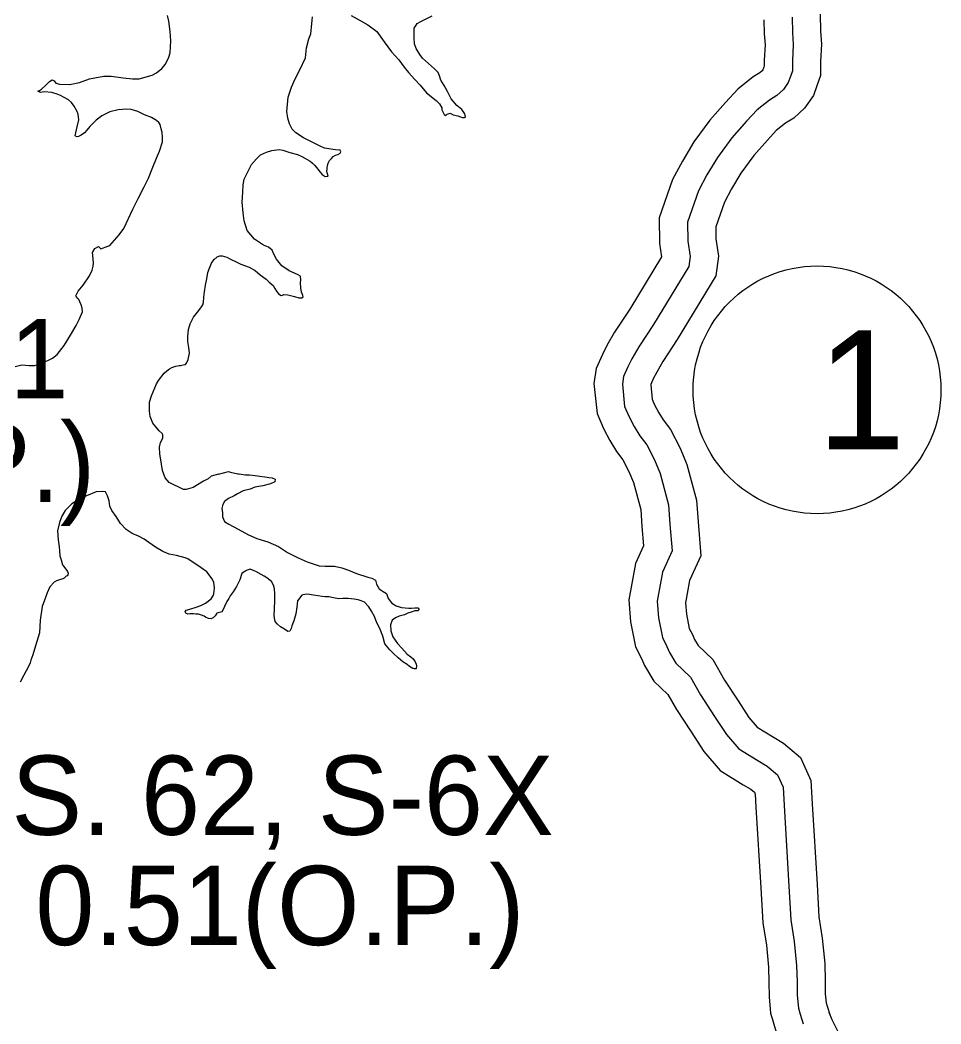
# Model space of a CAD drawing. Extents: x 31699 to 244310, y -8841 to 11474.
# Drawn here: x 147352.6 to 147679.6, y 1036 to 1392.6 of the extents above; entities that cross this region are included whole.
import ezdxf

# ---------------------------------------------------------------- set-up
doc = ezdxf.new("R2010")
doc.units = 0
for name, color, linetype in [('B_Logo', 7, 'Continuous'), ('R_Border Notes', 7, 'Continuous'), ('R_Draft', 7, 'Continuous'), ('R_XS_EARTHWORK_STAGE2', 7, 'Continuous'), ('S_WALL', 7, 'Continuous')]:
    doc.layers.add(name, color=color, linetype=linetype)

msp = doc.modelspace()

# ---------------------------------------------------------------- linework, layer by layer
at = {"layer": 'B_Logo'}
msp.add_lwpolyline([(147626.7, 1393.66), (147626.84, 1388.18), (147627.15, 1383.91), (147626.83, 1378.15), (147626.85, 1374.61), (147626.11, 1372.59), (147625.36, 1370.37), (147623.63, 1367.92), (147621.28, 1365.79), (147618.66, 1364.19), (147614.28, 1360.74), (147610.52, 1356.63), (147605.34, 1350.76), (147600.18, 1343.75), (147596.48, 1337.58), (147593.49, 1331.96), (147589.57, 1320.76), (147589.67, 1314.08), (147590.48, 1308.62), (147590.04, 1305.07), (147577.5, 1284.51), (147572.24, 1276.49), (147569.81, 1272.22), (147568.42, 1269.45), (147566.84, 1266), (147566.44, 1263.25), (147567.24, 1255.38), (147568.73, 1251.88), (147570.69, 1248.18), (147572.64, 1244.96), (147575.12, 1241.74), (147577.85, 1236.39), (147579.84, 1231.56), (147582.86, 1220.41), (147583.36, 1213.54), (147584.14, 1204.06), (147580.73, 1196.49), (147578.79, 1186.15), (147579.28, 1180.22), (147580.65, 1173.23), (147582.27, 1170.06), (147583.19, 1167.95), (147585.48, 1164.13), (147590.6, 1159.24), (147594.16, 1152.91), (147599.22, 1145.28), (147603.38, 1138.83), (147607.78, 1133.73), (147614.55, 1129.55), (147617.86, 1127.56), (147621.54, 1124.5), (147623.52, 1120.07), (147623.88, 1113.67), (147625.61, 1084.97), (147626.31, 1072.95), (147627.5, 1065.3), (147628.32, 1056.83), (147628.47, 1051.02), (147628.52, 1046.21), (147628.97, 1041.67), (147629.56, 1039.55), (147630.65, 1036.03)], dxfattribs=at)
at = {"layer": 'R_Border Notes'}
msp.add_circle((147635.58, 1261.24), 44, dxfattribs=at)
at = {"layer": 'R_Draft'}
for points in [[(147372.78, 1351.12), (147372.24, 1351.3), (147372.16, 1351.5), (147372.83, 1354.66), (147373.39, 1357.16), (147373.23, 1359.22), (147372.86, 1360.14), (147371.72, 1361.96), (147370.8, 1363.26), (147369.76, 1364.22), (147368.19, 1365.08), (147366.96, 1365.77), (147365.74, 1366.32), (147365.4, 1366.37), (147364.59, 1366.67), (147363.85, 1366.9), (147361.11, 1367.06), (147361.1, 1367.12), (147360.38, 1366.96), (147359.78, 1366.87), (147358.83, 1367.29), (147359.03, 1367.43), (147359.49, 1367.59), (147360.13, 1368.08), (147361.67, 1369.42), (147362.95, 1370.81), (147363.92, 1371.38), (147364.67, 1371.01), (147365.31, 1370.17), (147366.59, 1369.83), (147370.26, 1369.65), (147373.69, 1370.39), (147377.17, 1371.68), (147379.08, 1372.09), (147382.32, 1372.63), (147384.92, 1372.67), (147389.21, 1372.12), (147392.49, 1371.72), (147394.82, 1371.76), (147399.5, 1372.96), (147400.99, 1373.89), (147402.93, 1375.44), (147404.26, 1376.97), (147405.36, 1379.42), (147405.83, 1380.91), (147406.11, 1385.26), (147405.83, 1388.58), (147405.35, 1392.17), (147404.86, 1394.22)], [(147470.1, 1394.17), (147473.34, 1392.38), (147476.11, 1390.84), (147479.3, 1388.51), (147481.86, 1384.9), (147484.48, 1381.29), (147487.02, 1378.41), (147488.95, 1375.85), (147490.53, 1373.95), (147492.8, 1371.53), (147494.65, 1369.44), (147496.85, 1366.75), (147500.32, 1363.96), (147501.48, 1362.86), (147502.31, 1361.47), (147502.33, 1360.67), (147503.11, 1359.09), (147503.72, 1358.7), (147504.24, 1359.18), (147505.3, 1359.47), (147506.31, 1358.96), (147507.98, 1358.6), (147508.99, 1358.16), (147509.66, 1357.98), (147510.33, 1357.99), (147510.73, 1358.14), (147510.56, 1359.27), (147509.39, 1360.78), (147507.69, 1362.21), (147505.7, 1364.63), (147504.36, 1367.27), (147503.11, 1369.31), (147502, 1371.29), (147501.49, 1372.75), (147501, 1374.01), (147499.76, 1375.25), (147497.65, 1377.13), (147495.47, 1379.09), (147494.57, 1380.33), (147493.18, 1382.5), (147492.61, 1384.16), (147492.55, 1386.3), (147492.5, 1388.3), (147492.53, 1389.71), (147493.17, 1390.79), (147493.56, 1391.4), (147494.87, 1392.04), (147498.95, 1394.14)], [(147455.05, 1385.92), (147455.8, 1387.67), (147456.01, 1390.08), (147456.28, 1392.5), (147456.38, 1393.7)], [(147421.34, 1307.44), (147422.56, 1308.46), (147423.55, 1308.82), (147424.35, 1308.84), (147426.03, 1308.34), (147427.31, 1307.7), (147429.54, 1306.56), (147430.96, 1305.92), (147433.92, 1304.79), (147436.01, 1303.64), (147437.85, 1302.15), (147439.96, 1300.53), (147441.05, 1299.55), (147442.41, 1298.25), (147443.04, 1297.26), (147443.6, 1296.27), (147444.29, 1295.29), (147445.23, 1294.71), (147445.7, 1294.85), (147446.22, 1295.07), (147447.63, 1294.97), (147449.03, 1294.67), (147450.04, 1294.42), (147451.52, 1293.93), (147452.12, 1293.87), (147452.65, 1293.89), (147453.04, 1294.3), (147452.82, 1295.16), (147452.47, 1295.95), (147452.23, 1297.49), (147452.12, 1299.22), (147452.22, 1300.36), (147452.12, 1301.63), (147451.31, 1302.14), (147449.96, 1302.71), (147448.14, 1303.47), (147445.5, 1305.28), (147443.57, 1307.63), (147442.73, 1309.42), (147442.09, 1310.87), (147440.73, 1311.91), (147439.05, 1312.6), (147435.8, 1314.73), (147433.25, 1317.81), (147432.17, 1321.26), (147431.83, 1324.12), (147431.47, 1327.86), (147431.71, 1331.47), (147431.84, 1334.02), (147432.19, 1336.03), (147432.95, 1337.79), (147434.03, 1339.82), (147434.72, 1341.31), (147436.54, 1343.35), (147437.9, 1344.66), (147440.08, 1345.71), (147441.93, 1346.29), (147444.52, 1346.62), (147445.92, 1346.32), (147448.41, 1345.58), (147451.03, 1344.85), (147452.64, 1344.08), (147455.62, 1342.42), (147456.43, 1341.77), (147457.12, 1341.05), (147458.42, 1339.48), (147458.98, 1338.69), (147459.87, 1337.78), (147460.95, 1337), (147462.02, 1337.09), (147461.59, 1338.29), (147461.51, 1338.89), (147461.56, 1339.49), (147461.61, 1340.02), (147461.72, 1340.96), (147461.97, 1341.7), (147462.47, 1342.72), (147463.12, 1343.47), (147463.77, 1344.15), (147464.56, 1344.58), (147465.35, 1344.86), (147466.21, 1345.35), (147466.46, 1345.82), (147466.24, 1346.42), (147464.58, 1346.51), (147460.63, 1347.09), (147459.15, 1347.85), (147456.72, 1348.93), (147453.21, 1350.71), (147450.5, 1352.52), (147449.2, 1353.89), (147448.28, 1355.74), (147447.7, 1357.8), (147447.31, 1360.13), (147447.78, 1365.15), (147448.95, 1368.72), (147450.21, 1371.69), (147451.86, 1374.88), (147453.95, 1379.14), (147454.33, 1382.69), (147455.05, 1385.92)], [(147350.79, 1269.59), (147353.16, 1270.09), (147355.84, 1269.87), (147357.7, 1269.95), (147360.14, 1270.65), (147364.06, 1272.49), (147365.67, 1273.76), (147368.2, 1276.94), (147370.51, 1280.64), (147372.49, 1284.06), (147373.6, 1286.25), (147374.68, 1288.96), (147374.56, 1290.23), (147374.24, 1291.48), (147373.8, 1292.47), (147373.37, 1293.32), (147373.08, 1293.7), (147372.46, 1294.35), (147372.31, 1294.67), (147373.24, 1296.25), (147374.95, 1298.46), (147377.27, 1301.7), (147378.18, 1303.8), (147378.46, 1305.22), (147378.61, 1306.29), (147378.55, 1307.83), (147378.32, 1310.02), (147379.13, 1311.46), (147380.43, 1312.11), (147381.26, 1311.35), (147383.69, 1312.25), (147384.41, 1312.55), (147387.78, 1316.3), (147389.35, 1318.5), (147392.59, 1325.38), (147394.5, 1329.2), (147396.58, 1333.37), (147398.12, 1336.44), (147399.69, 1340.38), (147401.02, 1343.5), (147402.04, 1346.02), (147403.1, 1349.34), (147403.1, 1351.01), (147403.03, 1352.61), (147402.71, 1353.93), (147402.31, 1355.45), (147401.81, 1356.23), (147400.98, 1356.86), (147399.21, 1357.92), (147396.76, 1358.95), (147394.32, 1360.12), (147392.02, 1360.82), (147390.48, 1360.95), (147387.43, 1360.76), (147384.46, 1359.97), (147381.59, 1358.57), (147379.59, 1357.02), (147377.35, 1354.79), (147376.21, 1353.47), (147375.38, 1352.57), (147374.22, 1351.65), (147373.31, 1351.21), (147372.78, 1351.12)], [(147422.97, 1231.31), (147420.4, 1230.6), (147419.31, 1229.69), (147417.68, 1228.82), (147413.98, 1226.59), (147411.54, 1225.82), (147410.54, 1225.84), (147405.51, 1228.37), (147404.1, 1230.04), (147403.19, 1232.61), (147402.77, 1234.86), (147402.21, 1238.51), (147402.04, 1240.91), (147402.37, 1242.59), (147403.24, 1244.03), (147403.26, 1245.23), (147402.97, 1245.69), (147402, 1246.72), (147399.68, 1249.42), (147398.78, 1251.79), (147398.57, 1253.65), (147398.5, 1256.85), (147399.27, 1259.15), (147401.02, 1263.37), (147401.77, 1264.54), (147403.73, 1267.16), (147404.62, 1268), (147405.59, 1268.7), (147406.44, 1269.14), (147407.89, 1269.6), (147409.01, 1269.85), (147409.54, 1269.87), (147410.46, 1270.11), (147411.32, 1270.28), (147411.7, 1270.77), (147412.25, 1271.99), (147412.75, 1274.22), (147412.53, 1276.28), (147412.11, 1278.4), (147412.17, 1280.2), (147412.4, 1282.68), (147412.98, 1284.64), (147414.14, 1287.1), (147415.53, 1288.89), (147416.8, 1290.35), (147417.49, 1291.45), (147417.72, 1292.26), (147417.84, 1294.2), (147418.09, 1296.01), (147418.46, 1298.43), (147418.83, 1300.72), (147419.2, 1302.94), (147419.8, 1304.5), (147420.59, 1306.27), (147421.34, 1307.44), (147421.52, 1307.78)], [(147422.97, 1231.31), (147426.56, 1232.22), (147427.23, 1231.97), (147429.85, 1231.44), (147430.31, 1231.45), (147431.79, 1231.15), (147432.66, 1231.04), (147434.05, 1231.07), (147435.99, 1230.85), (147437.66, 1230.63), (147439.47, 1230.34), (147440.34, 1230.29), (147440.87, 1230.17), (147442.14, 1230), (147443.09, 1229.49), (147442.98, 1228.62), (147441.47, 1227.84), (147438.82, 1227.11), (147435.97, 1226.64), (147434.25, 1226), (147431.73, 1225.33), (147429.76, 1224.35), (147428.58, 1223.65), (147426.54, 1222.6), (147425.16, 1221.63), (147424.53, 1220.48), (147424.23, 1219.07), (147424.47, 1217.6), (147424.44, 1216.13), (147425.21, 1214.48), (147426.7, 1213.51), (147429.95, 1211.72), (147433.73, 1209.74), (147436.63, 1208.48), (147440.59, 1207.24), (147444.36, 1205.59), (147447.48, 1203.53), (147451.33, 1201.55), (147454.56, 1200.16), (147458.73, 1198.72), (147460.87, 1198.58), (147462.53, 1198.68), (147464.2, 1198.59), (147466.81, 1197.99), (147469.16, 1197.17), (147471.99, 1196.04), (147476.09, 1194.74), (147477.5, 1194.37), (147478.72, 1193.6), (147479.15, 1192.27), (147480.06, 1190.62), (147481.55, 1189.59), (147482.7, 1188.95), (147483.28, 1187.09), (147484.59, 1185.45), (147486.08, 1184.49), (147488.02, 1184), (147489.36, 1183.83), (147490.56, 1183.66), (147491.56, 1183.69), (147492.76, 1183.85), (147493.76, 1183.81), (147494.31, 1183.28), (147493.85, 1182.81), (147492.79, 1182.78), (147491.47, 1182.28), (147490.21, 1181.91), (147489.02, 1181.35), (147487.24, 1180.84), (147485.92, 1180.27), (147484.67, 1179.44), (147484.05, 1177.75), (147484.24, 1175.69), (147484.89, 1173.56), (147486.55, 1171.13), (147488.13, 1169.5), (147489.98, 1167.41), (147491.27, 1166.43), (147492.15, 1165.72), (147492.91, 1164.6), (147493.2, 1163.87), (147493.35, 1163.21), (147493.24, 1162.2), (147492.51, 1162.12), (147492.04, 1162.24), (147490.89, 1162.95), (147490.07, 1163.66), (147488.51, 1164.7), (147486.81, 1166.12), (147485.11, 1167.69), (147483.88, 1168.93), (147482.09, 1171.09), (147481.42, 1173.75), (147480.35, 1176.53), (147479.3, 1178.51), (147478.38, 1180.76), (147477.33, 1182.67), (147476.36, 1184.18), (147474.92, 1185.89), (147473.7, 1186.32), (147472.63, 1186.63)], [(147424.38, 1182.49), (147424.31, 1182.42), (147422.93, 1182.09), (147422.41, 1181.87), (147421.84, 1180.98), (147421.2, 1180.35), (147420.36, 1179.91), (147419.49, 1180.01), (147418.4, 1180.56), (147417.92, 1180.81), (147416.97, 1181.17), (147416.97, 1181.24), (147415.95, 1181.6), (147414.96, 1181.55), (147414.95, 1181.62), (147414.09, 1181.65), (147413.35, 1181.75), (147412.89, 1181.67), (147412.09, 1181.63), (147411.41, 1181.94), (147411.19, 1182.4), (147411.5, 1182.94), (147412.88, 1183.34), (147415.05, 1184.09), (147416.69, 1184.7), (147418.45, 1185.51), (147420.39, 1186.99), (147421.2, 1188.36), (147421.54, 1189.65), (147421.62, 1191.05), (147421.41, 1192.78), (147420.82, 1194.09), (147418.85, 1196.61), (147416.85, 1198.06), (147412.19, 1201.2), (147411.17, 1201.63), (147408.07, 1202.43), (147405.52, 1202.92), (147403.21, 1203.89), (147400.62, 1205.32), (147398.28, 1207.02), (147396.64, 1208.16), (147394.59, 1209.27), (147392.42, 1210.18), (147390.29, 1211.69), (147388.27, 1213.81), (147386.63, 1216.21), (147385.14, 1218.42), (147384.48, 1219.93), (147384.2, 1221.79), (147383.66, 1223.57), (147382.86, 1225), (147381.86, 1225.16), (147379.53, 1225.06), (147376.13, 1223.58), (147373.38, 1222.26), (147370.91, 1220.82), (147368.62, 1218.39), (147367.37, 1216.4), (147366.54, 1214.09), (147365.86, 1211.19), (147366.06, 1207.99), (147366.43, 1205.47), (147366.56, 1204.01), (147366.63, 1202.34), (147367.1, 1200.83), (147367.64, 1199.11), (147367.92, 1198.66), (147368.42, 1198.01), (147369.34, 1196.78), (147369.63, 1196.13), (147369.46, 1195.52), (147369.27, 1195.24), (147368.88, 1195.03), (147368.24, 1194.4), (147367.72, 1194.11), (147366.6, 1193.79), (147365.48, 1193.41), (147364.64, 1192.91), (147363.11, 1191.24), (147362.2, 1189.13), (147361.53, 1187.5), (147360.41, 1184.25), (147359.75, 1179.41), (147359.47, 1174.99), (147358.07, 1170.33), (147357.14, 1167.08), (147356.42, 1165.25), (147356.19, 1164.3), (147355.51, 1162.94), (147353.85, 1159.86), (147352.55, 1157.47)], [(147472.63, 1186.63), (147471.23, 1186.86), (147469.09, 1187.08), (147467.22, 1187.1), (147465.76, 1187.06), (147463.88, 1187.35), (147462.21, 1187.71), (147460.94, 1187.75), (147459.81, 1187.85), (147458.27, 1188.08), (147456.73, 1188.31), (147455.39, 1188.55), (147454.19, 1188.65), (147452.6, 1188.35), (147451.05, 1186.3), (147450.84, 1184.09), (147450.43, 1181.74), (147449.76, 1179.19), (147449.08, 1177.43), (147448.83, 1176.49), (147448.32, 1175.54), (147447.59, 1175.46), (147446.51, 1176.23), (147445.02, 1177.07), (147443.93, 1177.98), (147443.17, 1178.96), (147442.79, 1180.96), (147442.92, 1183.5), (147442.98, 1186.44), (147442.99, 1188.78), (147442.88, 1190.58), (147442.58, 1191.91), (147441.81, 1193.23), (147440.18, 1194.46), (147439.23, 1195.1), (147438.22, 1195.68), (147436.32, 1196.77), (147435.72, 1196.96), (147434.24, 1197.59), (147433.18, 1197.23), (147432.52, 1196.88), (147431.28, 1195.98), (147430.6, 1193.82), (147429.46, 1191.39), (147428.24, 1189.56), (147427.22, 1188.06), (147426.64, 1187.18), (147426, 1186.03), (147424.38, 1182.49)]]:
    msp.add_lwpolyline(points, dxfattribs=at)
at = {"layer": 'R_XS_EARTHWORK_STAGE2'}
for points in [[(147636.68, 1394.67), (147636.83, 1388.67), (147637.17, 1383.99), (147636.83, 1377.91), (147636.87, 1372.85), (147635.54, 1369.27), (147634.38, 1365.79), (147631.15, 1361.24), (147627.3, 1357.75), (147624.38, 1355.96), (147621.1, 1353.38), (147617.95, 1349.95), (147613.13, 1344.48), (147608.52, 1338.2), (147605.18, 1332.65), (147602.67, 1327.93), (147599.6, 1319.14), (147599.66, 1314.89), (147600.57, 1308.73), (147599.69, 1301.7), (147585.95, 1279.16), (147580.77, 1271.28), (147578.63, 1267.51), (147577.43, 1265.12), (147576.53, 1263.15), (147576.52, 1263.04), (147577.04, 1257.9), (147577.77, 1256.18), (147579.39, 1253.11), (147580.9, 1250.61), (147583.6, 1247.12), (147586.94, 1240.58), (147589.33, 1234.78), (147592.76, 1222.1), (147593.33, 1214.31), (147594.31, 1202.31), (147590.34, 1193.48), (147588.87, 1185.63), (147589.2, 1181.59), (147590.2, 1176.53), (147591.32, 1174.33), (147592.1, 1172.54), (147593.36, 1170.43), (147598.59, 1165.44), (147602.7, 1158.13), (147607.59, 1150.75), (147611.41, 1144.83), (147614.35, 1141.42), (147619.75, 1138.09), (147623.66, 1135.74), (147629.72, 1130.71), (147633.4, 1122.47), (147633.86, 1114.25), (147635.59, 1085.56), (147636.27, 1074.02), (147637.43, 1066.55), (147638.31, 1057.44), (147638.47, 1051.2), (147638.52, 1046.76), (147638.84, 1043.51), (147639.16, 1042.36), (147640.2, 1038.99)], [(147616.73, 1392.65), (147616.85, 1387.69), (147617.13, 1383.83), (147616.83, 1378.4), (147616.84, 1376.37), (147616.67, 1375.91), (147616.35, 1374.94), (147616.1, 1374.59), (147615.26, 1373.83), (147612.94, 1372.41), (147607.45, 1368.09), (147603.08, 1363.32), (147597.54, 1357.04), (147591.85, 1349.3), (147587.77, 1342.5), (147584.3, 1335.98), (147579.55, 1322.39), (147579.69, 1313.27), (147580.39, 1308.51), (147580.38, 1308.44), (147569.05, 1289.86), (147563.7, 1281.71), (147560.99, 1276.94), (147559.4, 1273.78), (147557.15, 1268.85), (147556.37, 1263.46), (147557.45, 1252.87), (147559.69, 1247.57), (147561.98, 1243.25), (147564.37, 1239.3), (147566.64, 1236.36), (147568.76, 1232.21), (147570.35, 1228.34), (147572.95, 1218.72), (147573.39, 1212.76), (147573.96, 1205.82), (147571.12, 1199.51), (147568.72, 1186.68), (147569.36, 1178.84), (147571.11, 1169.94), (147573.22, 1165.8), (147574.28, 1163.36), (147577.6, 1157.82), (147582.62, 1153.04), (147585.63, 1147.69), (147590.85, 1139.81), (147595.35, 1132.83), (147601.21, 1126.03), (147609.35, 1121.01), (147612.06, 1119.38), (147613.36, 1118.3), (147613.64, 1117.68), (147613.9, 1113.08), (147615.62, 1084.38), (147616.36, 1071.89), (147617.58, 1064.05), (147618.33, 1056.22), (147618.47, 1050.83), (147618.53, 1045.66), (147619.1, 1039.84), (147619.96, 1036.74), (147621.09, 1033.07)], [(147639.75, 1040.16), (147640.89, 1037.66), (147643.02, 1033.31)]]:
    msp.add_lwpolyline(points, dxfattribs=at)

# ---------------------------------------------------------------- texts
at = {"layer": 'R_Border Notes'}
msp.add_text('1', height=42.24, dxfattribs=at).set_placement((147635.58, 1240.12))
at = {"layer": 'S_WALL'}
for s, height, p in [('U.S. 65, S-1', 28.1599, (147164.68, 1258.23)), ('14.41(U.P.)', 28.1599, (147186.72, 1221.39)), ('U.S. 62, S-6X', 28.1599, (147311.81, 1103.19)), ('0.51(O.P.)', 28.16, (147357.99, 1064.04))]:
    msp.add_text(s, height=height, dxfattribs=at).set_placement(p)

doc.saveas('drawing.dxf')
